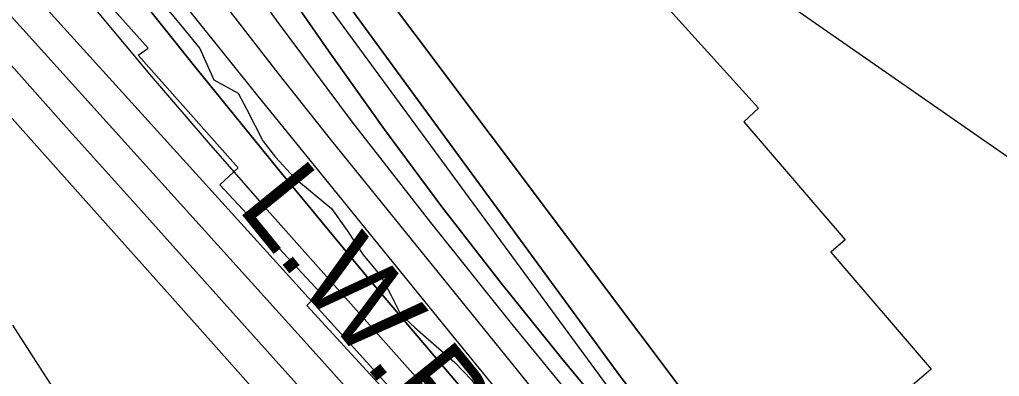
# Model space of a CAD drawing. Extents: x 3180038 to 3217926, y 922069 to 947485.
# Drawn here: x 3195944 to 3196904, y 942864 to 943214 of the extents above; entities that cross this region are included whole.
import ezdxf

# ---------------------------------------------------------------- set-up
doc = ezdxf.new("R2010")
doc.units = 0
for name, color, linetype in [('V-RIVR-EDGE', 7, 'Continuous'), ('V-ROAD-CNTR', 7, 'Continuous'), ('V-RRAP-RVMT', 7, 'Continuous'), ('V-TOPO-DPTH', 7, 'Continuous'), ('V-TOPO-MAJR', 7, 'Continuous'), ('V-TOPO-MINR', 7, 'Continuous'), ('V-TOPO-WATR', 7, 'Continuous'), ('V-TOPO-WATR-IDEN', 7, 'Continuous')]:
    doc.layers.add(name, color=color, linetype=linetype)

msp = doc.modelspace()

# ---------------------------------------------------------------- linework, layer by layer
at = {"layer": 'V-RIVR-EDGE'}
msp.add_lwpolyline([(3196088.7327111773, 943224.4280655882), (3196104.7624711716, 943205.1993847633), (3196120.790948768, 943185.4520843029), (3196134.1993978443, 943154.8201834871), (3196158.023841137, 943141.7957023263), (3196166.80062062, 943125.6966928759), (3196182.2835482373, 943095.0596624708), (3196194.690665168, 943078.9516762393), (3196213.3109585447, 943058.679344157), (3196232.4601307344, 943042.55468676), (3196249.5399539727, 943028.5096374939), (3196265.0459647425, 943007.2077605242), (3196280.545563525, 942983.3127853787), (3196298.1260528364, 942962.0057788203), (3196307.933659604, 942943.3111063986), (3196317.223929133, 942925.13633601), (3196331.1945993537, 942912.1362203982), (3196370.525053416, 942877.8098622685), (3196386.559942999, 942860.6556599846), (3196413.9506038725, 942821.6912202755), (3196436.1819987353, 942793.6306168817), (3196448.5852684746, 942775.9667717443)], dxfattribs=at)
at = {"layer": 'V-ROAD-CNTR'}
msp.add_lwpolyline([(3195937.046089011, 942914.314143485), (3195951.249060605, 942892.3831873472), (3195963.651035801, 942873.1702257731), (3195974.4710141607, 942856.3322594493)], dxfattribs=at)
at = {"layer": 'V-RRAP-RVMT'}
for p, q in [((3196069.9460000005, 943185.9189999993), (3195997.241000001, 943267.6989999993)), ((3196571.1550000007, 943234.1679999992), (3196667.771000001, 943126.8709999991)), ((3196060.337000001, 943178.9929999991), (3196069.9460000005, 943185.9189999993)), ((3196158.230000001, 943068.4769999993), (3196060.337000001, 943178.9929999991)), ((3196667.771000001, 943126.8709999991), (3196653.3740000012, 943113.410999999)), ((3196653.3740000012, 943113.4109999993), (3196752.765000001, 942997.856999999)), ((3196140.2700000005, 943051.7069999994), (3196158.230000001, 943068.4769999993)), ((3196238.450000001, 942946.2139999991), (3196140.2700000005, 943051.7069999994)), ((3196752.765000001, 942997.856999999), (3196738.7642385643, 942985.9017813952)), ((3196738.7642385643, 942985.9017813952), (3196836.89409119, 942871.1339106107)), ((3196225.2860000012, 942933.4739999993), (3196238.450000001, 942946.2139999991)), ((3196317.7206573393, 942833.0577821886), (3196225.2860000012, 942933.4739999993)), ((3196836.89409119, 942871.1339106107), (3196818.252447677, 942855.0153614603))]:
    msp.add_line(p, q, dxfattribs=at)
at = {"layer": 'V-TOPO-DPTH'}
for points in [[(3196107.6029332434, 943638.7606449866), (3197098.8845774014, 942949.132672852), (3197118.5964425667, 942930.2946552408), (3197690.4771574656, 942324.3808452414)], [(3196107.6029332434, 943638.7606449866), (3197098.8845774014, 942949.132672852), (3197118.5964425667, 942930.2946552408), (3197690.4771574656, 942324.3808452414)], [(3196038.1396493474, 943590.6173836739), (3196698.036557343, 942710.3388964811), (3196702.7888824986, 942703.2240714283), (3196707.7340169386, 942696.2522033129), (3196712.9683653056, 942689.4947706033), (3196718.3955229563, 942682.8802948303), (3196745.238762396, 942651.5355752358), (3196747.5411454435, 942648.8794483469), (3196749.864470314, 942646.2419928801), (3196752.219207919, 942643.6325445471), (3196754.594887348, 942641.0417676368), (3197400.082407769, 941945.5168494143), (3197410.7414812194, 941933.9663332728), (3197421.3568577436, 941922.3760218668), (3197431.906688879, 941910.7260175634), (3197442.4128230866, 941899.036217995), (3197452.869406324, 941887.3017206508), (3197463.3036221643, 941875.5474248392), (3197473.704286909, 941863.7634313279), (3197484.0825842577, 941851.9596393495), (3198377.9979236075, 941318.3841145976), (3198392.4808970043, 941306.4224543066), (3198407.1796026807, 941294.7402318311), (3199313.74285684, 940707.1819009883)], [(3199313.74285684, 940707.1819009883), (3198407.1796026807, 941294.7402318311), (3198392.4808970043, 941306.4224543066), (3198377.9979236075, 941318.3841145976), (3197484.0825842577, 941851.9596393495), (3197473.704286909, 941863.7634313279), (3197463.3036221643, 941875.5474248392), (3197452.869406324, 941887.3017206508), (3197442.4128230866, 941899.036217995), (3197431.906688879, 941910.7260175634), (3197421.3568577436, 941922.3760218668), (3197410.7414812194, 941933.9663332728), (3197400.082407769, 941945.5168494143), (3196754.594887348, 942641.0417676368), (3196752.219207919, 942643.6325445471), (3196749.864470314, 942646.2419928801), (3196747.5411454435, 942648.8794483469), (3196745.238762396, 942651.5355752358), (3196718.3955229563, 942682.8802948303), (3196712.9683653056, 942689.4947706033), (3196707.7340169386, 942696.2522033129), (3196702.7888824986, 942703.2240714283), (3196698.036557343, 942710.3388964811), (3196038.1396493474, 943590.6173836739)], [(3196036.3225875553, 943542.1653239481), (3196533.0058774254, 942863.3503511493), (3196561.1253869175, 942827.1699825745), (3196590.0671512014, 942791.6067627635), (3196706.4155562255, 942653.4565890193), (3196717.967277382, 942639.899953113), (3196729.6221725, 942626.4336603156), (3196741.43182856, 942613.1028821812), (3196753.3446585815, 942599.8624471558), (3197002.119152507, 942326.554944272), (3197074.376722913, 942246.9541807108), (3197146.489351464, 942167.2226838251), (3197218.3845672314, 942087.2950869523), (3197290.134841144, 942007.2367567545), (3197399.1424321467, 941885.2732846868), (3198009.1097964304, 941036.9765843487), (3198020.1105266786, 941022.3176521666), (3198057.3756678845, 940974.4830990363), (3198061.1666461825, 940969.7729159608), (3198065.054097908, 940965.1464405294), (3198069.086259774, 940960.6455265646), (3198073.2148950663, 940956.2283202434), (3198967.2429458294, 940407.1486992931)], [(3198967.2429458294, 940407.1486992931), (3198073.2148950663, 940956.2283202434), (3198069.086259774, 940960.6455265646), (3198065.054097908, 940965.1464405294), (3198061.1666461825, 940969.7729159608), (3198057.3756678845, 940974.4830990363), (3198020.1105266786, 941022.3176521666), (3198009.1097964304, 941036.9765843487), (3197399.1424321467, 941885.2732846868), (3197290.134841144, 942007.2367567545), (3197218.3845672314, 942087.2950869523), (3197146.489351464, 942167.2226838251), (3197074.376722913, 942246.9541807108), (3197002.119152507, 942326.554944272), (3196753.3446585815, 942599.8624471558), (3196741.43182856, 942613.1028821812), (3196729.6221725, 942626.4336603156), (3196717.967277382, 942639.899953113), (3196706.4155562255, 942653.4565890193), (3196590.0671512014, 942791.6067627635), (3196561.1253869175, 942827.1699825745), (3196533.0058774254, 942863.3503511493), (3196036.3225875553, 943542.1653239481)], [(3197422.4772840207, 941656.9041312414), (3197359.6851985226, 941739.39542745), (3197351.446173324, 941749.9842610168), (3197343.060387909, 941760.4529575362), (3197334.4544621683, 941770.741448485), (3197325.7017762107, 941780.9098023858), (3197091.046768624, 942047.7409592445), (3197017.4337349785, 942131.0656896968), (3196943.5696827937, 942214.1662799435), (3196869.3291027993, 942296.9306598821), (3196794.8375042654, 942379.4708996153), (3196681.028054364, 942505.0030708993), (3196663.3044818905, 942524.655058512), (3196645.6496704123, 942544.3683045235), (3196628.098000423, 942564.173438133), (3196610.615091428, 942584.0398301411), (3196465.230659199, 942750.1168436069), (3196375.8183673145, 942853.6625012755), (3196287.3540180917, 942958.0009049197), (3196200.3115828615, 943063.5284275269), (3196114.2170902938, 943169.8486961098), (3195900.5006940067, 943437.4598521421)], [(3197402.14423738, 941827.5339585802), (3197397.0743905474, 941833.2307131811), (3196976.2538582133, 942300.1217736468), (3196930.977576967, 942350.4473587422), (3196885.7628350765, 942400.8280714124), (3196840.6404022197, 942451.2914754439), (3196795.579508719, 942501.8100070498), (3196751.3834729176, 942551.4503299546), (3196728.6119904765, 942577.3146151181), (3196706.034103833, 942603.3449449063), (3196683.746610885, 942629.6243416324), (3196661.6527137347, 942656.0697829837), (3196475.2512348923, 942881.7186143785), (3196415.901339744, 942955.4255308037), (3196357.809818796, 943030.0865009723), (3196301.6058591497, 943106.1785517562), (3196246.660273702, 943183.2246562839), (3196165.942915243, 943299.4607297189)], [(3197402.14423738, 941827.5339585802), (3197397.0743905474, 941833.2307131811), (3196976.2538582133, 942300.1217736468), (3196930.977576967, 942350.4473587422), (3196885.7628350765, 942400.8280714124), (3196840.6404022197, 942451.2914754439), (3196795.579508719, 942501.8100070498), (3196751.3834729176, 942551.4503299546), (3196728.6119904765, 942577.3146151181), (3196706.034103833, 942603.3449449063), (3196683.746610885, 942629.6243416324), (3196661.6527137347, 942656.0697829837), (3196475.2512348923, 942881.7186143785), (3196415.901339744, 942955.4255308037), (3196357.809818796, 943030.0865009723), (3196301.6058591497, 943106.1785517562), (3196246.660273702, 943183.2246562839), (3196165.942915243, 943299.4607297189)], [(3196145.1586700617, 943228.3015177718), (3196196.94654797, 943161.3751778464), (3196249.5454355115, 943095.0647782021), (3196431.3055948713, 942870.1239884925), (3196462.503455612, 942831.6727661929), (3196493.803929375, 942793.3056009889), (3196525.258322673, 942755.0645214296), (3196556.815328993, 942716.9074989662), (3196592.322706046, 942674.1491205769), (3196606.2626120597, 942657.4850689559), (3196620.2820092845, 942640.8886578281), (3196634.420643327, 942624.3937074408), (3196648.6387685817, 942607.9663975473), (3196671.556199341, 942581.680115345), (3196674.3837732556, 942578.4542615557), (3196677.2227310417, 942575.2385118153), (3196680.078764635, 942572.0379181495), (3196682.946182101, 942568.8474285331), (3197180.3041157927, 942018.4057256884)], [(3196145.1586700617, 943228.3015177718), (3196196.94654797, 943161.3751778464), (3196249.5454355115, 943095.0647782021), (3196431.3055948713, 942870.1239884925), (3196462.503455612, 942831.6727661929), (3196493.803929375, 942793.3056009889), (3196525.258322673, 942755.0645214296), (3196556.815328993, 942716.9074989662), (3196592.322706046, 942674.1491205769), (3196606.2626120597, 942657.4850689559), (3196620.2820092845, 942640.8886578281), (3196634.420643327, 942624.3937074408), (3196648.6387685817, 942607.9663975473), (3196671.556199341, 942581.680115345), (3196674.3837732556, 942578.4542615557), (3196677.2227310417, 942575.2385118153), (3196680.078764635, 942572.0379181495), (3196682.946182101, 942568.8474285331), (3197180.3041157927, 942018.4057256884)]]:
    msp.add_lwpolyline(points, dxfattribs=at)
at = {"layer": 'V-TOPO-MAJR'}
msp.add_lwpolyline([(3195832.018810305, 943332.2182186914), (3196228.565267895, 942892.2228387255), (3196288.9058570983, 942825.28581721), (3196349.2563783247, 942758.3577536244), (3196409.621797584, 942691.4431269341), (3196469.9971488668, 942624.5374581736), (3196543.4845666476, 942543.1197185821), (3196567.1023684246, 942516.910526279), (3196590.691784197, 942490.6758517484), (3196614.238620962, 942464.402953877), (3196637.7570717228, 942438.1045737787), (3196862.299515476, 942186.6106205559), (3196932.985539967, 942106.3301518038), (3197002.921430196, 942025.4103740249), (3197071.732119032, 941943.5316327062), (3197139.7926736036, 941861.0135823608), (3197254.7220589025, 941719.6920407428), (3197264.6134331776, 941707.2483700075), (3197274.316173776, 941694.6625997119), (3197283.7359638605, 941681.8636800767), (3197292.9671202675, 941668.9226608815), (3197339.567849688, 941602.0287855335)], dxfattribs=at)
at = {"layer": 'V-TOPO-MINR'}
for points in [[(3196107.6029332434, 943638.7606449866), (3197098.8845774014, 942949.132672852), (3197118.5964425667, 942930.2946552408), (3197690.4771574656, 942324.3808452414)], [(3196038.1396493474, 943590.6173836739), (3196698.036557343, 942710.3388964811), (3196702.7888824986, 942703.2240714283), (3196707.7340169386, 942696.2522033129), (3196712.9683653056, 942689.4947706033), (3196718.3955229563, 942682.8802948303), (3196745.238762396, 942651.5355752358), (3196747.5411454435, 942648.8794483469), (3196749.864470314, 942646.2419928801), (3196752.219207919, 942643.6325445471), (3196754.594887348, 942641.0417676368), (3197400.082407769, 941945.5168494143), (3197410.7414812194, 941933.9663332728), (3197421.3568577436, 941922.3760218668), (3197431.906688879, 941910.7260175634), (3197442.4128230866, 941899.036217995), (3197452.869406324, 941887.3017206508), (3197463.3036221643, 941875.5474248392), (3197473.704286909, 941863.7634313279), (3197484.0825842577, 941851.9596393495), (3198377.9979236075, 941318.3841145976), (3198392.4808970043, 941306.4224543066), (3198407.1796026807, 941294.7402318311), (3199313.74285684, 940707.1819009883)], [(3196036.3225875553, 943542.1653239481), (3196533.0058774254, 942863.3503511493), (3196561.1253869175, 942827.1699825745), (3196590.0671512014, 942791.6067627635), (3196706.4155562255, 942653.4565890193), (3196717.967277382, 942639.899953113), (3196729.6221725, 942626.4336603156), (3196741.43182856, 942613.1028821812), (3196753.3446585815, 942599.8624471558), (3197002.119152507, 942326.554944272), (3197074.376722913, 942246.9541807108), (3197146.489351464, 942167.2226838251), (3197218.3845672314, 942087.2950869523), (3197290.134841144, 942007.2367567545), (3197399.1424321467, 941885.2732846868), (3198009.1097964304, 941036.9765843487), (3198020.1105266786, 941022.3176521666), (3198057.3756678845, 940974.4830990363), (3198061.1666461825, 940969.7729159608), (3198065.054097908, 940965.1464405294), (3198069.086259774, 940960.6455265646), (3198073.2148950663, 940956.2283202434), (3198967.2429458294, 940407.1486992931)], [(3196035.0222186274, 943514.9995398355), (3196530.6789609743, 942839.4340396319), (3196684.8490821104, 942654.6624933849), (3196701.496463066, 942634.9390444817), (3196718.2911737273, 942615.3433211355), (3196735.3068789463, 942595.9391861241), (3196752.4699138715, 942576.6627766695), (3196866.3035217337, 942450.261805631), (3196940.4691866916, 942367.8585301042), (3197014.601912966, 942285.4256503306), (3197088.6852312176, 942202.9483641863), (3197162.7356107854, 942120.4414737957), (3197398.0451481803, 941858.1016478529)], [(3195900.5006940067, 943437.4598521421), (3196114.2170902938, 943169.8486961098), (3196200.3115828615, 943063.5284275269), (3196287.3540180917, 942958.0009049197), (3196375.8183673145, 942853.6625012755), (3196465.230659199, 942750.1168436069), (3196610.615091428, 942584.0398301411), (3196628.098000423, 942564.173438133), (3196645.6496704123, 942544.3683045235), (3196663.3044818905, 942524.655058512), (3196681.028054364, 942505.0030708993), (3196794.8375042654, 942379.4708996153), (3196869.3291027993, 942296.9306598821), (3196943.5696827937, 942214.1662799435), (3197017.4337349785, 942131.0656896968), (3197091.046768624, 942047.7409592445), (3197325.7017762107, 941780.9098023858), (3197334.4544621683, 941770.741448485), (3197343.060387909, 941760.4529575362), (3197351.446173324, 941749.9842610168), (3197359.6851985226, 941739.39542745), (3197422.4772840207, 941656.9041312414)], [(3195832.5314280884, 943376.9413098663), (3196025.5928398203, 943163.6846980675), (3196123.1980147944, 943055.8485552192), (3196220.78927266, 942947.9998213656), (3196318.359654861, 942840.1322010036), (3196415.9161199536, 942732.2519896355), (3196604.6362839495, 942523.5202361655), (3196609.251547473, 942518.4200716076), (3196613.8697880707, 942513.3226066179), (3196618.492494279, 942508.2291909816), (3196623.118177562, 942503.1384749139), (3196627.7479650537, 942498.0514896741), (3196632.3802477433, 942492.9667792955), (3196637.0162732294, 942487.8854812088), (3196641.6547939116, 942482.806457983), (3196767.436754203, 942345.181256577), (3196834.931082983, 942271.2575963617), (3196902.376020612, 942197.2889463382)], [(3196122.184022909, 943314.4266382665), (3196195.372216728, 943213.3239336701), (3196269.928391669, 943113.2626753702), (3196346.5365382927, 943014.763586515), (3196424.5126660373, 942917.3059439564), (3196659.89279968, 942629.2722964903), (3196676.119632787, 942609.6341998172), (3196692.4871337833, 942590.1153669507), (3196709.0656366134, 942570.7754297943), (3196725.7848073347, 942551.5547564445), (3196742.6533718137, 942532.4627337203), (3196759.5804187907, 942513.4229462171), (3196776.5951895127, 942494.4615115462), (3196793.668442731, 942475.5523120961), (3197389.28394649, 941818.9419170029), (3197390.3494845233, 941817.7666482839), (3197393.543250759, 941814.2382632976), (3197395.666119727, 941811.8805618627), (3197396.2836846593, 941811.0889735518), (3197396.3989896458, 941810.9244818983), (3197582.7953707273, 941538.7651437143)], [(3196165.942915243, 943299.4607297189), (3196246.660273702, 943183.2246562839), (3196301.6058591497, 943106.1785517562), (3196357.809818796, 943030.0865009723), (3196415.901339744, 942955.4255308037), (3196475.2512348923, 942881.7186143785), (3196661.6527137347, 942656.0697829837), (3196683.746610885, 942629.6243416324), (3196706.034103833, 942603.3449449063), (3196728.6119904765, 942577.3146151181), (3196751.3834729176, 942551.4503299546), (3196795.579508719, 942501.8100070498), (3196840.6404022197, 942451.2914754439), (3196885.7628350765, 942400.8280714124), (3196930.977576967, 942350.4473587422), (3196976.2538582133, 942300.1217736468), (3197397.0743905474, 941833.2307131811), (3197402.14423738, 941827.5339585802)], [(3195780.9206957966, 943292.0151324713), (3196014.5827572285, 943029.7351246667), (3196099.4109772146, 942934.4668496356), (3196184.205627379, 942839.1687206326), (3196268.9499228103, 942743.8258106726), (3196353.6606484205, 942648.4530467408), (3196515.1363966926, 942466.5565571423), (3196519.0544805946, 942462.0845089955), (3196522.933126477, 942457.5789560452), (3196526.7526153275, 942453.0231458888), (3196530.532666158, 942448.4338309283), (3196534.2259142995, 942443.77656245), (3196537.8429809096, 942439.0622834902), (3196541.3457752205, 942434.2624888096), (3196544.772388, 942429.4056836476), (3196754.2785444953, 942124.7518869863)], [(3196088.8331769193, 943249.5255614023), (3196117.8269113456, 943213.0643541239), (3196146.9743163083, 943176.7258751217), (3196176.224168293, 943140.4692149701), (3196357.9688524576, 942916.158115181), (3196407.4106072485, 942855.8093311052), (3196457.2845433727, 942795.823862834), (3196507.8067515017, 942736.3833682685), (3196558.7611409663, 942677.306189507), (3196641.089733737, 942582.8944836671), (3196651.2359539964, 942571.3240620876), (3196661.4247082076, 942559.7914285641), (3196671.6772633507, 942548.3154771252), (3196681.972352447, 942536.8773137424), (3196962.278821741, 942227.1795332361)], [(3196019.9898563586, 943221.8086144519), (3196072.9663789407, 943158.2540548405), (3196126.8647438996, 943095.4793764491), (3196181.3776704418, 943033.2246188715), (3196579.808764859, 942584.8534528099), (3196604.7791931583, 942556.8447855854), (3196629.8099717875, 942528.8903334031), (3196654.93127591, 942501.0172037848), (3196680.112930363, 942473.1982892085), (3196709.5508421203, 942440.7831630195), (3196749.467844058, 942396.7712420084), (3196789.346349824, 942352.7245136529), (3196829.167111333, 942308.6255742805), (3196868.9493766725, 942264.4918275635), (3197324.6374830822, 941758.2930374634), (3197328.345905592, 941754.0838805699), (3197331.9930301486, 941749.8233762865), (3197335.5482077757, 941745.4858509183), (3197339.0420874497, 941741.09697816), (3197370.2821878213, 941700.9812910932), (3197382.096062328, 941685.3255084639), (3197393.584447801, 941669.4417625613), (3197404.584599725, 941653.2160717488)], [(3195922.662465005, 943183.4920694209), (3195990.10600553, 943108.1414711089), (3196057.5678666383, 943032.8072849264), (3196125.0572086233, 942957.4977169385), (3196192.564871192, 942882.2045610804), (3196541.9839074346, 942492.6308889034), (3196553.810612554, 942479.4087136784), (3196565.6131185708, 942466.1650320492), (3196577.3793259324, 942452.8890908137), (3196589.1213341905, 942439.5916431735), (3197144.353656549, 941569.1894828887), (3197154.784269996, 941545.8892326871), (3197165.9047778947, 941522.8797791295), (3197178.5816525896, 941498.0598021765)]]:
    msp.add_lwpolyline(points, dxfattribs=at)
at = {"layer": 'V-TOPO-WATR'}
msp.add_lwpolyline([(3196145.1586700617, 943228.3015177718), (3196196.94654797, 943161.3751778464), (3196249.5454355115, 943095.0647782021), (3196431.3055948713, 942870.1239884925), (3196462.503455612, 942831.6727661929), (3196493.803929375, 942793.3056009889), (3196525.258322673, 942755.0645214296), (3196556.815328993, 942716.9074989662), (3196592.322706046, 942674.1491205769), (3196606.2626120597, 942657.4850689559), (3196620.2820092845, 942640.8886578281), (3196634.420643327, 942624.3937074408), (3196648.6387685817, 942607.9663975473), (3196671.556199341, 942581.680115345), (3196674.3837732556, 942578.4542615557), (3196677.2227310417, 942575.2385118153), (3196680.078764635, 942572.0379181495), (3196682.946182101, 942568.8474285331), (3197180.3041157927, 942018.4057256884)], dxfattribs=at)

# ---------------------------------------------------------------- texts
at = {"layer": 'V-TOPO-WATR-IDEN'}
msp.add_text('L.W.R.P.', height=83, rotation=309.10332448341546, dxfattribs=at).set_placement((3196156.344963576, 943029.1135734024))

doc.saveas('drawing.dxf')
